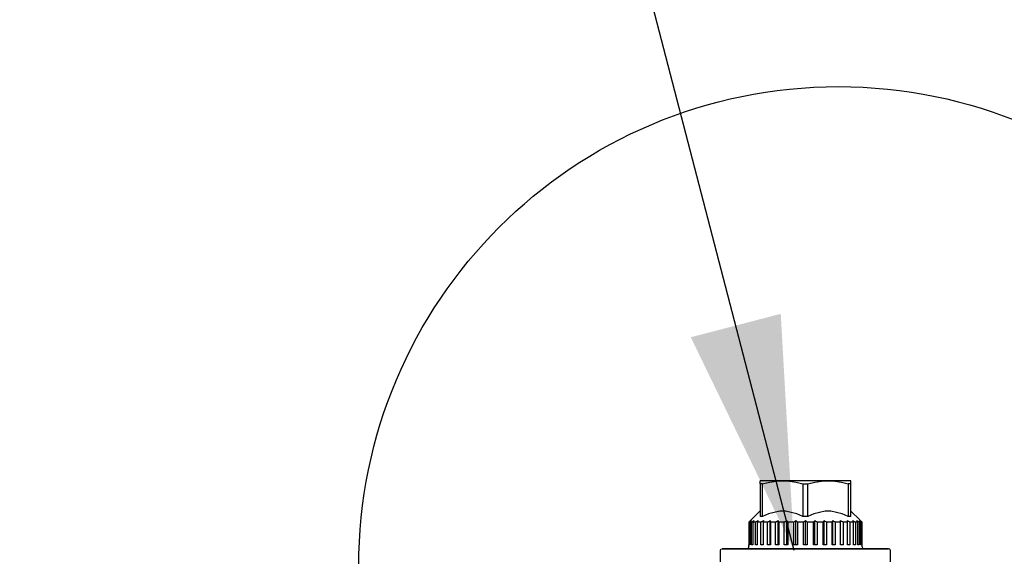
# Model space of a CAD drawing. Extents: x -156717 to 425753, y -51191 to 363295.
# Tile 276 of 502: x 135886 to 136147, y 112808 to 112950. Entities that reach past the tile are written whole.
import ezdxf

# ---------------------------------------------------------------- set-up
doc = ezdxf.new("R2010")
doc.units = 0
doc.header["$LTSCALE"] = 50
doc.layers.get('0').update_dxf_attribs({"linetype": 'CONTINUOUS'})
doc.layers.get('Defpoints').update_dxf_attribs({"linetype": 'CONTINUOUS'})
doc.layers.add('WL570---_TOEVOER', color=3, linetype='CONTINUOUS')
doc.styles.get("Standard").update_dxf_attribs({"font": 'ARIAL.TTF'})
doc.dimstyles.new('ISO-25', dxfattribs={"dimtxt": 2.5, "dimasz": 2.5, "dimexe": 1.25, "dimexo": 0.625, "dimtad": 1, "dimtih": 1, "dimdec": 4, "dimdsep": 46, "dimtxsty": 'Standard', "dimcen": 2.5, "dimadec": 0, "dimazin": 0, "dimtfac": 1, "dimtdec": 4, "dimtmove": 0, "dimatfit": 3, "dimfxl": 0, "dimtvp": 1, "dimtolj": 1, "dimtzin": 0, "dimarcsym": 0})

# ---------------------------------------------------------------- blocks, each defined once
blk = doc.blocks.new('*D172')
at = {"layer": 'Defpoints', "color": 0, "transparency": 16777216}
for p in [(134545.26, 113381.48), (135940.39, 113381.48), (135156.73, 112051.69)]:
    blk.add_point(p, dxfattribs=at)
at = {"layer": 'WL570---_TOEVOER', "color": 0, "lineweight": -2, "transparency": 16777216}
for p, q in [((135909.14, 113381.48), (134482.76, 113381.48)), ((134545.26, 113256.48), (134545.26, 112794.14)), ((134545.26, 112176.69), (134545.26, 112603.91)), ((135125.48, 112051.69), (134482.76, 112051.69))]:
    blk.add_line(p, q, dxfattribs=at)
at = {"layer": 'WL570---_TOEVOER', "color": 0, "transparency": 16777216}
for points in [[(134524.43, 113256.48), (134566.1, 113256.48), (134545.26, 113381.48)], [(134524.43, 112176.69), (134566.1, 112176.69), (134545.26, 112051.69)]]:
    blk.add_solid(points, dxfattribs=at)
at = {"layer": 'WL570---_TOEVOER', "color": 0, "transparency": 16777216, "insert": (134545.26, 112699.03), "char_height": 125, "attachment_point": 5}
blk.add_mtext('\\A1;1330 HT', dxfattribs=at)
blk = doc.blocks.new('*D173')
at = {"layer": 'Defpoints', "color": 0, "transparency": 16777216}
for p in [(137229.41, 113718.57), (135107.6, 113104.68), (137229.41, 112478.13)]:
    blk.add_point(p, dxfattribs=at)
at = {"layer": 'WL570---_TOEVOER', "color": 0, "lineweight": -2, "transparency": 16777216}
for p, q in [((135107.6, 113135.93), (135107.6, 113781.07)), ((137229.41, 112509.38), (137229.41, 113781.07)), ((135232.6, 113718.57), (137104.41, 113718.57))]:
    blk.add_line(p, q, dxfattribs=at)
at = {"layer": 'WL570---_TOEVOER', "color": 0, "transparency": 16777216}
for points in [[(135232.6, 113739.4), (135232.6, 113697.73), (135107.6, 113718.57)], [(137104.41, 113739.4), (137104.41, 113697.73), (137229.41, 113718.57)]]:
    blk.add_solid(points, dxfattribs=at)
at = {"layer": 'WL570---_TOEVOER', "color": 0, "transparency": 16777216, "insert": (136154.15, 113812.61), "char_height": 125, "attachment_point": 5}
blk.add_mtext('\\A1;2122 HT', dxfattribs=at)

msp = doc.modelspace()

# ---------------------------------------------------------------- linework, layer by layer
at = {"color": 2, "linetype": 'Continuous'}
msp.add_line((136091.57996, 112809.12548), (135925.58481, 113448.17739), dxfattribs=at)
at = {"color": 7, "linetype": 'Continuous'}
for p, q in [((136088.54569, 112827.62817), (136082.54481, 112827.62817)), ((136082.54481, 112826.76202), (136082.54481, 112827.62817)), ((136082.54481, 112826.76202), (136082.54481, 112818.12679)), ((136082.74762, 112826.76202), (136082.54481, 112826.76202)), ((136082.96237, 112826.76202), (136082.74762, 112826.76202)), ((136083.18884, 112826.76202), (136082.96237, 112826.76202)), ((136083.18884, 112826.76202), (136085.00324, 112827.23678)), ((136083.18884, 112818.12679), (136083.18884, 112826.76202)), ((136085.00324, 112827.23678), (136086.77627, 112827.52849)), ((136086.77627, 112827.52849), (136088.54569, 112827.62817)), ((136100.54744, 112827.62817), (136088.54569, 112827.62817)), ((136088.54569, 112827.62817), (136090.31506, 112827.52849)), ((136090.31506, 112827.52849), (136092.08808, 112827.23679)), ((136092.08808, 112827.23679), (136093.90254, 112826.76202)), ((136093.90254, 112826.76202), (136094.33182, 112826.76202)), ((136093.90254, 112826.76202), (136093.90254, 112818.12679)), ((136094.33182, 112826.76202), (136094.76131, 112826.76202)), ((136094.76131, 112826.76202), (136095.19059, 112826.76202)), ((136095.19059, 112826.76202), (136097.00499, 112827.23678)), ((136095.19059, 112818.12679), (136095.19059, 112826.76202)), ((136097.00499, 112827.23678), (136098.77802, 112827.52849)), ((136098.77802, 112827.52849), (136100.54744, 112827.62817)), ((136106.54831, 112827.62817), (136100.54744, 112827.62817)), ((136100.54744, 112827.62817), (136102.31681, 112827.52849)), ((136102.31681, 112827.52849), (136104.08983, 112827.23679)), ((136104.08983, 112827.23679), (136105.90429, 112826.76202)), ((136106.13076, 112826.76202), (136105.90429, 112826.76202)), ((136105.90429, 112826.76202), (136105.90429, 112818.12679)), ((136106.3455, 112826.76202), (136106.13076, 112826.76202)), ((136106.54831, 112826.76202), (136106.3455, 112826.76202)), ((136106.54831, 112826.76202), (136106.54831, 112827.62817)), ((136106.54831, 112818.12679), (136106.54831, 112826.76202)), ((136082.51495, 112819.59714), (136080.1546, 112817.2368)), ((136082.74762, 112818.12679), (136082.54481, 112818.12679)), ((136082.96237, 112818.12679), (136082.74762, 112818.12679)), ((136083.18884, 112818.12679), (136082.96237, 112818.12679)), ((136084.8098, 112818.87528), (136083.18884, 112818.12679)), ((136087.812, 112819.59714), (136084.8098, 112818.87528)), ((136089.27937, 112819.59714), (136087.812, 112819.59714)), ((136092.28157, 112818.87528), (136089.27937, 112819.59714)), ((136093.90254, 112818.12679), (136092.28157, 112818.87528)), ((136094.11712, 112818.12679), (136093.90254, 112818.12679)), ((136094.33182, 112818.12679), (136094.11712, 112818.12679)), ((136094.54656, 112818.12679), (136094.33182, 112818.12679)), ((136094.76131, 112818.12679), (136094.54656, 112818.12679)), ((136094.976, 112818.12679), (136094.76131, 112818.12679)), ((136095.19059, 112818.12679), (136094.976, 112818.12679)), ((136096.81155, 112818.87528), (136095.19059, 112818.12679)), ((136099.81375, 112819.59714), (136096.81155, 112818.87528)), ((136101.28112, 112819.59714), (136099.81375, 112819.59714)), ((136104.28332, 112818.87528), (136101.28112, 112819.59714)), ((136105.90429, 112818.12679), (136104.28332, 112818.87528)), ((136106.13076, 112818.12679), (136105.90429, 112818.12679)), ((136106.3455, 112818.12679), (136106.13076, 112818.12679)), ((136106.54831, 112818.12679), (136106.3455, 112818.12679)), ((136106.57818, 112819.59714), (136108.93852, 112817.2368)), ((136079.71812, 112816.79672), (136079.55245, 112816.62657)), ((136079.55245, 112816.62657), (136079.55245, 112810.6257)), ((136079.58019, 112816.62657), (136079.55245, 112816.62657)), ((136079.62766, 112816.62657), (136079.58019, 112816.62657)), ((136079.69481, 112816.62657), (136079.62766, 112816.62657)), ((136079.69481, 112816.62657), (136079.79048, 112816.71139)), ((136079.69481, 112810.6257), (136079.69481, 112816.62657)), ((136079.88211, 112816.96341), (136079.71812, 112816.79673)), ((136079.71812, 112816.79672), (136079.88211, 112816.9634)), ((136079.71812, 112816.79673), (136079.71812, 112816.79672)), ((136079.79048, 112816.71139), (136079.88672, 112816.79672)), ((136080.00006, 112816.79672), (136079.86568, 112816.62657)), ((136079.86568, 112816.62657), (136079.86568, 112810.6257)), ((136079.98746, 112816.62657), (136079.86568, 112816.62657)), ((136079.88211, 112816.96341), (136080.04444, 112817.12664)), ((136079.88212, 112816.96341), (136079.88211, 112816.96341)), ((136079.88211, 112816.9634), (136079.88211, 112816.96341)), ((136080.04444, 112817.12664), (136079.88212, 112816.96341)), ((136079.88672, 112816.79672), (136080.0767, 112816.9634)), ((136080.12844, 112816.62657), (136079.98746, 112816.62657)), ((136080.00007, 112816.79673), (136080.00006, 112816.79672)), ((136080.13309, 112816.96341), (136080.00007, 112816.79673)), ((136080.1546, 112817.2368), (136080.04444, 112817.12664)), ((136080.0767, 112816.9634), (136080.26476, 112817.12664)), ((136080.28843, 112816.62657), (136080.12844, 112816.62657)), ((136080.26476, 112817.12664), (136080.13309, 112816.96341)), ((136080.13309, 112816.96341), (136080.13309, 112816.96341)), ((136080.28843, 112816.62657), (136080.50077, 112816.79672)), ((136080.28843, 112810.6257), (136080.28843, 112816.62657)), ((136080.50077, 112816.79672), (136080.71096, 112816.9634)), ((136080.724, 112816.79673), (136080.62498, 112816.62657)), ((136080.62498, 112816.62657), (136080.62498, 112810.6257)), ((136080.8371, 112816.62657), (136080.62498, 112816.62657)), ((136080.71096, 112816.9634), (136080.91903, 112817.12664)), ((136080.82201, 112816.96341), (136080.724, 112816.79673)), ((136080.91903, 112817.12664), (136080.82201, 112816.96341)), ((136081.06731, 112816.62657), (136080.8371, 112816.62657)), ((136081.31528, 112816.62657), (136081.06731, 112816.62657)), ((136081.31528, 112816.62657), (136081.54158, 112816.79672)), ((136081.31528, 112810.6257), (136081.31528, 112816.62657)), ((136081.54158, 112816.79672), (136081.7656, 112816.9634)), ((136081.7656, 112816.9634), (136081.98736, 112817.12664)), ((136081.86792, 112816.79673), (136081.80728, 112816.62657)), ((136081.80728, 112816.62657), (136081.80728, 112810.6257)), ((136082.1033, 112816.62657), (136081.80728, 112816.62657)), ((136081.92794, 112816.96341), (136081.86792, 112816.79673)), ((136081.98736, 112817.12664), (136081.92794, 112816.96341)), ((136082.41573, 112816.62657), (136082.1033, 112816.62657)), ((136082.74415, 112816.62657), (136082.41573, 112816.62657)), ((136082.74415, 112816.62657), (136082.97755, 112816.79672)), ((136082.74415, 112810.6257), (136082.74415, 112816.62657)), ((136082.97755, 112816.79672), (136083.20859, 112816.9634)), ((136083.20859, 112816.9634), (136083.4373, 112817.12664)), ((136083.39707, 112816.79673), (136083.37665, 112816.62657)), ((136083.37665, 112816.62657), (136083.37665, 112810.6257)), ((136083.74758, 112816.62657), (136083.37665, 112816.62657)), ((136083.41729, 112816.96341), (136083.39707, 112816.79673)), ((136083.4373, 112817.12664), (136083.41729, 112816.96341)), ((136084.13275, 112816.62657), (136083.74758, 112816.62657)), ((136084.53164, 112816.62657), (136084.13275, 112816.62657)), ((136084.53164, 112816.62657), (136084.76504, 112816.79672)), ((136084.53164, 112810.6257), (136084.53164, 112816.62657)), ((136084.76504, 112816.79672), (136084.99608, 112816.9634)), ((136084.99608, 112816.9634), (136085.22478, 112817.12664)), ((136085.22478, 112817.12664), (136085.24479, 112816.96341)), ((136085.22478, 112810.6257), (136085.22478, 112817.12664)), ((136085.24479, 112816.96341), (136085.265, 112816.79673)), ((136085.265, 112816.79673), (136085.28542, 112816.62657)), ((136085.71998, 112816.62657), (136085.28542, 112816.62657)), ((136085.28542, 112816.62657), (136085.28542, 112810.6257)), ((136086.16618, 112816.62657), (136085.71998, 112816.62657)), ((136086.62342, 112816.62657), (136086.16618, 112816.62657)), ((136086.62342, 112816.62657), (136086.84973, 112816.79672)), ((136086.62342, 112810.6257), (136086.62342, 112816.62657)), ((136086.84973, 112816.79672), (136087.07375, 112816.9634)), ((136087.07375, 112816.9634), (136087.2955, 112817.12664)), ((136087.2955, 112817.12664), (136087.35492, 112816.96341)), ((136087.2955, 112810.6257), (136087.2955, 112817.12664)), ((136087.35492, 112816.96341), (136087.41495, 112816.79673)), ((136087.41495, 112816.79673), (136087.47559, 112816.62657)), ((136087.96058, 112816.62657), (136087.47559, 112816.62657)), ((136087.47559, 112816.62657), (136087.47559, 112810.6257)), ((136088.45424, 112816.62657), (136087.96058, 112816.62657)), ((136088.95595, 112816.62657), (136088.45424, 112816.62657)), ((136088.95595, 112816.62657), (136089.16828, 112816.79672)), ((136088.95595, 112810.6257), (136088.95595, 112816.62657)), ((136089.16828, 112816.79672), (136089.37848, 112816.9634)), ((136089.37848, 112816.9634), (136089.58655, 112817.12664)), ((136089.58655, 112817.12664), (136089.68357, 112816.96341)), ((136089.58655, 112810.6257), (136089.58655, 112817.12664)), ((136089.68357, 112816.96341), (136089.78158, 112816.79673)), ((136089.78158, 112816.79673), (136089.8806, 112816.62657)), ((136090.40128, 112816.62657), (136089.8806, 112816.62657)), ((136089.8806, 112816.62657), (136089.8806, 112810.6257)), ((136090.92742, 112816.62657), (136090.40128, 112816.62657)), ((136091.45834, 112816.62657), (136090.92742, 112816.62657)), ((136091.45834, 112816.62657), (136091.65026, 112816.79672)), ((136091.45834, 112810.6257), (136091.45834, 112816.62657)), ((136091.65026, 112816.79672), (136091.84024, 112816.9634)), ((136091.84024, 112816.9634), (136092.0283, 112817.12664)), ((136092.0283, 112817.12664), (136092.15997, 112816.96341)), ((136092.0283, 112810.6257), (136092.0283, 112817.12664)), ((136092.15997, 112816.96341), (136092.293, 112816.79673)), ((136092.293, 112816.79673), (136092.42739, 112816.62657)), ((136092.96794, 112816.62657), (136092.42739, 112816.62657)), ((136092.42739, 112816.62657), (136092.42739, 112810.6257)), ((136093.51057, 112816.62657), (136092.96794, 112816.62657)), ((136094.05456, 112816.62657), (136093.51057, 112816.62657)), ((136094.05456, 112816.62657), (136094.22023, 112816.79672)), ((136094.05456, 112810.6257), (136094.05456, 112816.62657)), ((136094.22023, 112816.79672), (136094.38423, 112816.9634)), ((136094.38423, 112816.9634), (136094.54656, 112817.12664)), ((136094.54656, 112817.12664), (136094.70889, 112816.96341)), ((136094.54656, 112810.6257), (136094.54656, 112817.12664)), ((136094.70889, 112816.96341), (136094.87289, 112816.79673)), ((136094.87289, 112816.79673), (136095.03856, 112816.62657)), ((136095.58256, 112816.62657), (136095.03856, 112816.62657)), ((136095.03856, 112816.62657), (136095.03856, 112810.6257)), ((136096.12519, 112816.62657), (136095.58256, 112816.62657)), ((136096.66574, 112816.62657), (136096.12519, 112816.62657)), ((136096.66574, 112816.62657), (136096.80012, 112816.79672)), ((136096.66574, 112810.6257), (136096.66574, 112816.62657)), ((136096.80012, 112816.79672), (136096.93315, 112816.9634)), ((136096.93315, 112816.9634), (136097.06483, 112817.12664)), ((136097.06483, 112817.12664), (136097.25288, 112816.96341)), ((136097.06483, 112810.6257), (136097.06483, 112817.12664)), ((136097.25288, 112816.96341), (136097.44286, 112816.79673)), ((136097.44286, 112816.79673), (136097.63479, 112816.62657)), ((136098.1657, 112816.62657), (136097.63479, 112816.62657)), ((136097.63479, 112816.62657), (136097.63479, 112810.6257)), ((136098.69185, 112816.62657), (136098.1657, 112816.62657)), ((136099.21253, 112816.62657), (136098.69185, 112816.62657)), ((136099.21253, 112816.62657), (136099.31154, 112816.79672)), ((136099.21253, 112810.6257), (136099.21253, 112816.62657)), ((136099.31154, 112816.79672), (136099.40956, 112816.9634)), ((136099.40956, 112816.9634), (136099.50658, 112817.12664)), ((136099.50658, 112810.6257), (136099.50658, 112817.12664)), ((136099.50658, 112817.12664), (136099.71464, 112816.96341)), ((136099.71464, 112816.96341), (136099.92483, 112816.79673)), ((136099.92483, 112816.79673), (136100.13718, 112816.62657)), ((136100.63888, 112816.62657), (136100.13718, 112816.62657)), ((136100.13718, 112816.62657), (136100.13718, 112810.6257)), ((136101.13255, 112816.62657), (136100.63888, 112816.62657)), ((136101.61754, 112816.62657), (136101.13255, 112816.62657)), ((136101.61754, 112816.62657), (136101.67818, 112816.79672)), ((136101.61754, 112810.6257), (136101.61754, 112816.62657)), ((136101.67818, 112816.79672), (136101.7382, 112816.9634)), ((136101.7382, 112816.9634), (136101.79762, 112817.12664)), ((136101.79762, 112810.6257), (136101.79762, 112817.12664)), ((136101.79762, 112817.12664), (136102.01937, 112816.96341)), ((136102.01937, 112816.96341), (136102.24339, 112816.79673)), ((136102.24339, 112816.79673), (136102.4697, 112816.62657)), ((136102.92695, 112816.62657), (136102.4697, 112816.62657)), ((136102.4697, 112816.62657), (136102.4697, 112810.6257)), ((136103.37314, 112816.62657), (136102.92695, 112816.62657)), ((136103.8077, 112816.62657), (136103.37314, 112816.62657)), ((136103.8077, 112816.62657), (136103.82812, 112816.79672)), ((136103.8077, 112810.6257), (136103.8077, 112816.62657)), ((136103.82812, 112816.79672), (136103.84834, 112816.9634)), ((136103.84834, 112816.9634), (136103.86835, 112817.12664)), ((136103.86835, 112810.6257), (136103.86835, 112817.12664)), ((136103.86835, 112817.12664), (136104.09704, 112816.96341)), ((136104.09704, 112816.96341), (136104.32808, 112816.79673)), ((136104.32808, 112816.79673), (136104.56149, 112816.62657)), ((136104.96038, 112816.62657), (136104.56149, 112816.62657)), ((136104.56149, 112816.62657), (136104.56149, 112810.6257)), ((136105.34555, 112816.62657), (136104.96038, 112816.62657)), ((136105.71647, 112816.62657), (136105.34555, 112816.62657)), ((136105.67584, 112816.9634), (136105.65583, 112817.12664)), ((136105.65583, 112817.12664), (136105.88452, 112816.96341)), ((136105.69605, 112816.79672), (136105.67584, 112816.9634)), ((136105.71647, 112816.62657), (136105.69605, 112816.79672)), ((136105.71647, 112810.6257), (136105.71647, 112816.62657)), ((136105.88452, 112816.96341), (136106.11556, 112816.79673)), ((136106.11556, 112816.79673), (136106.34897, 112816.62657)), ((136106.6774, 112816.62657), (136106.34897, 112816.62657)), ((136106.34897, 112816.62657), (136106.34897, 112810.6257)), ((136106.98982, 112816.62657), (136106.6774, 112816.62657)), ((136107.28585, 112816.62657), (136106.98982, 112816.62657)), ((136107.16519, 112816.9634), (136107.10577, 112817.12664)), ((136107.10577, 112817.12664), (136107.32751, 112816.96341)), ((136107.22521, 112816.79672), (136107.16519, 112816.9634)), ((136107.28585, 112816.62657), (136107.22521, 112816.79672)), ((136107.28585, 112810.6257), (136107.28585, 112816.62657)), ((136107.32751, 112816.96341), (136107.55153, 112816.79673)), ((136107.55153, 112816.79673), (136107.77785, 112816.62657)), ((136108.02582, 112816.62657), (136107.77785, 112816.62657)), ((136107.77785, 112816.62657), (136107.77785, 112810.6257)), ((136108.25602, 112816.62657), (136108.02582, 112816.62657)), ((136108.27112, 112816.9634), (136108.1741, 112817.12664)), ((136108.1741, 112817.12664), (136108.38216, 112816.96341)), ((136108.46815, 112816.62657), (136108.25602, 112816.62657)), ((136108.36914, 112816.79672), (136108.27112, 112816.9634)), ((136108.46815, 112816.62657), (136108.36914, 112816.79672)), ((136108.38216, 112816.96341), (136108.59235, 112816.79673)), ((136108.46815, 112810.6257), (136108.46815, 112816.62657)), ((136108.59235, 112816.79673), (136108.8047, 112816.62657)), ((136108.96468, 112816.62657), (136108.8047, 112816.62657)), ((136108.8047, 112816.62657), (136108.8047, 112810.6257)), ((136108.96004, 112816.96341), (136108.82836, 112817.12664)), ((136108.82836, 112817.12664), (136109.01641, 112816.96341)), ((136108.93852, 112817.2368), (136109.04868, 112817.12664)), ((136108.96004, 112816.9634), (136108.96004, 112816.96341)), ((136109.09306, 112816.79672), (136108.96004, 112816.9634)), ((136109.10566, 112816.62657), (136108.96468, 112816.62657)), ((136109.01641, 112816.96341), (136109.20639, 112816.79673)), ((136109.04868, 112817.12664), (136109.21101, 112816.96341)), ((136109.21102, 112816.9634), (136109.04868, 112817.12664)), ((136109.09307, 112816.79672), (136109.09306, 112816.79672)), ((136109.22745, 112816.62657), (136109.09307, 112816.79672)), ((136109.22745, 112816.62657), (136109.10566, 112816.62657)), ((136109.20639, 112816.79673), (136109.30265, 112816.71139)), ((136109.21101, 112816.96341), (136109.375, 112816.79673)), ((136109.37501, 112816.79672), (136109.21102, 112816.9634)), ((136109.22745, 112810.6257), (136109.22745, 112816.62657)), ((136109.30265, 112816.71139), (136109.39832, 112816.62657)), ((136109.54068, 112816.62657), (136109.37501, 112816.79672)), ((136109.46546, 112816.62657), (136109.39832, 112816.62657)), ((136109.39832, 112816.62657), (136109.39832, 112810.6257)), ((136109.51294, 112816.62657), (136109.46546, 112816.62657)), ((136109.54068, 112816.62657), (136109.51294, 112816.62657)), ((136109.54068, 112810.6257), (136109.54068, 112816.62657)), ((136072.18975, 112809.47908), (136072.54336, 112809.62555)), ((136072.54336, 112809.62555), (136073.62027, 112809.62555)), ((136072.60488, 112809.62555), (136072.54336, 112809.62555)), ((136079.0443, 112809.62555), (136072.60488, 112809.62555)), ((136073.62027, 112809.62555), (136076.74559, 112809.62555)), ((136076.74559, 112809.62555), (136079.0443, 112809.62555)), ((136079.39791, 112809.77202), (136079.0443, 112809.62555)), ((136079.0443, 112809.62555), (136081.6134, 112809.62555)), ((136094.54656, 112809.62555), (136079.0443, 112809.62555)), ((136079.54438, 112810.12562), (136079.39791, 112809.77202)), ((136079.54438, 112810.12562), (136079.54438, 112810.6257)), ((136079.55245, 112810.6257), (136079.54438, 112810.6257)), ((136079.86568, 112810.6257), (136079.69481, 112810.6257)), ((136080.62498, 112810.6257), (136080.28843, 112810.6257)), ((136081.80728, 112810.6257), (136081.31528, 112810.6257)), ((136081.6134, 112809.62555), (136087.7472, 112809.62555)), ((136083.37665, 112810.6257), (136082.74415, 112810.6257)), ((136085.22478, 112810.6257), (136084.53164, 112810.6257)), ((136085.28542, 112810.6257), (136085.22478, 112810.6257)), ((136087.18797, 112810.6257), (136086.62342, 112810.6257)), ((136087.47559, 112810.6257), (136087.18797, 112810.6257)), ((136087.7472, 112809.62555), (136094.54656, 112809.62555)), ((136089.8806, 112810.6257), (136088.95595, 112810.6257)), ((136092.42739, 112810.6257), (136091.45834, 112810.6257)), ((136094.54656, 112810.6257), (136094.05456, 112810.6257)), ((136095.03856, 112810.6257), (136094.54656, 112810.6257)), ((136110.04882, 112809.62555), (136094.54656, 112809.62555)), ((136094.54656, 112809.62555), (136101.34593, 112809.62555)), ((136097.63479, 112810.6257), (136096.66574, 112810.6257)), ((136100.13718, 112810.6257), (136099.21253, 112810.6257)), ((136101.34593, 112809.62555), (136107.47972, 112809.62555)), ((136101.90516, 112810.6257), (136101.61754, 112810.6257)), ((136102.4697, 112810.6257), (136101.90516, 112810.6257)), ((136103.86835, 112810.6257), (136103.8077, 112810.6257)), ((136104.56149, 112810.6257), (136103.86835, 112810.6257)), ((136106.34897, 112810.6257), (136105.71647, 112810.6257)), ((136107.77785, 112810.6257), (136107.28585, 112810.6257)), ((136107.47972, 112809.62555), (136112.34753, 112809.62555)), ((136108.8047, 112810.6257), (136108.46815, 112810.6257)), ((136109.39832, 112810.6257), (136109.22745, 112810.6257)), ((136109.54875, 112810.6257), (136109.54068, 112810.6257)), ((136109.54875, 112810.12562), (136109.54875, 112810.6257)), ((136109.54875, 112810.12562), (136109.69522, 112809.77202)), ((136109.69522, 112809.77202), (136110.04882, 112809.62555)), ((136116.48825, 112809.62555), (136110.04882, 112809.62555)), ((136112.34753, 112809.62555), (136115.47286, 112809.62555)), ((136115.47286, 112809.62555), (136116.48825, 112809.62555)), ((136116.54977, 112809.62555), (136116.48825, 112809.62555)), ((136116.48825, 112809.62555), (136116.54977, 112809.62555)), ((136116.90338, 112809.47908), (136116.54977, 112809.62555)), ((136072.04328, 112809.12548), (136072.18975, 112809.47908)), ((136072.04328, 112806.12504), (136072.04328, 112809.12548)), ((136117.04984, 112809.12548), (136116.90338, 112809.47908)), ((136117.04984, 112806.12504), (136117.04984, 112809.12548))]:
    msp.add_line(p, q, dxfattribs=at)
at = {"color": 2, "linetype": 'Continuous'}
msp.add_circle((136103.28379, 112804.91758), 127.00871, dxfattribs=at)
msp.add_solid([(136064.19225, 112865.60134), (136091.57996, 112809.12548), (136088.02049, 112871.79078)], dxfattribs=at)

# ---------------------------------------------------------------- dimensions: what is measured, and where the dimension line sits
at = {"layer": 'WL570---_TOEVOER'}
dim = msp.add_linear_dim(base=(137229.41199, 113718.56511), p1=(135107.6027, 113104.68397), p2=(137229.41199, 112478.13366), text='<> HT', dimstyle='ISO-25', override={"dimscale": 50, "dimdec": 0}, dxfattribs=at)
dim.commit()
dim.dimension.update_dxf_attribs({"geometry": '*D173', "text_midpoint": (136154.14915, 113718.56511), "dimtype": 160})
dim = msp.add_linear_dim(base=(134545.26244, 113381.48072), p1=(135156.72524, 112051.68688), p2=(135940.38646, 113381.48072), angle=90, text='<> HT', dimstyle='ISO-25', override={"dimscale": 50, "dimdec": 0}, dxfattribs=at)
dim.commit()
dim.dimension.update_dxf_attribs({"geometry": '*D172', "text_midpoint": (134545.26244, 112699.02912), "dimtype": 160})

doc.saveas('drawing.dxf')
